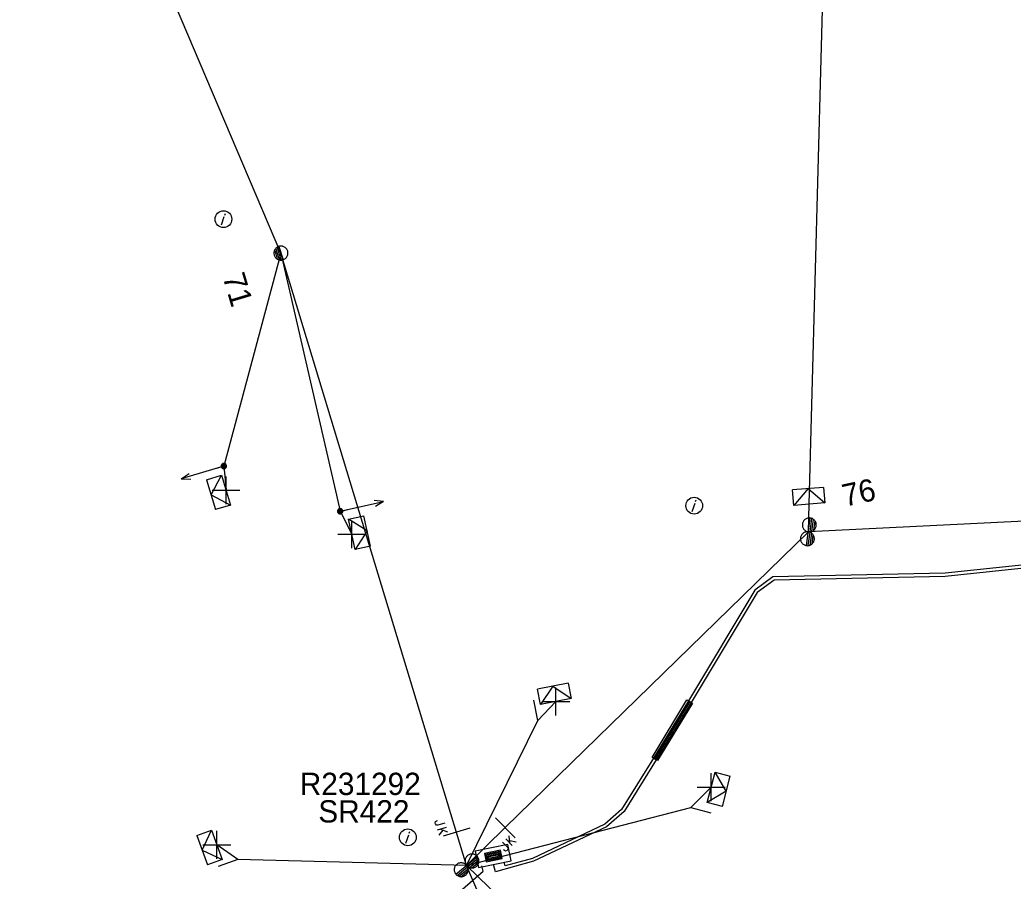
# Model space of a CAD drawing. Extents: x -544780 to -541582, y -1198995 to -1196551.
# Drawn here: x -542631.64 to -542587.08, y -1198069.45 to -1198030.82 of the extents above; entities that cross this region are included whole.
import ezdxf

# ---------------------------------------------------------------- set-up
doc = ezdxf.new("R2010")
doc.units = 0
for name, color, linetype in [('Vrstva 1', 7, 'Continuous'), ('Vrstva 10', 7, 'Continuous'), ('Vrstva 13', 7, 'Continuous'), ('Vrstva 14', 7, 'Continuous'), ('Vrstva 15', 7, 'Continuous'), ('Vrstva 18', 7, 'Continuous'), ('Vrstva 2', 7, 'Continuous'), ('Vrstva 20', 7, 'Continuous'), ('Vrstva 28', 7, 'Continuous'), ('Vrstva 29', 7, 'Continuous'), ('Vrstva 30', 7, 'Continuous'), ('Vrstva 31', 7, 'Continuous'), ('Vrstva 34', 7, 'Continuous'), ('Vrstva 36', 7, 'Continuous'), ('Vrstva 5', 7, 'Continuous'), ('Vrstva 50', 7, 'Continuous'), ('Vrstva 54', 7, 'Continuous'), ('Vrstva 59', 7, 'Continuous'), ('Vrstva 8', 7, 'Continuous'), ('Vrstva 9', 7, 'Continuous')]:
    doc.layers.add(name, color=color, linetype=linetype)

# ---------------------------------------------------------------- blocks, each defined once
blk = doc.blocks.new('NN440')
at = {"layer": 'Vrstva 2'}
for points in [[(0.631, -0.004), (0.627, 0.062), (0.617, 0.127), (0.6, 0.191), (0.577, 0.252), (0.547, 0.311), (0.511, 0.366), (0.469, 0.417), (0.423, 0.464), (0.371, 0.505), (0.316, 0.542), (0.257, 0.571), (0.196, 0.595), (0.132, 0.612), (0.067, 0.622), (0.001, 0.626), (-0.065, 0.622), (-0.13, 0.612), (-0.194, 0.595), (-0.255, 0.571), (-0.314, 0.542), (-0.369, 0.505), (-0.42, 0.464), (-0.467, 0.417), (-0.509, 0.366), (-0.544, 0.311), (-0.574, 0.252), (-0.598, 0.191), (-0.615, 0.127), (-0.626, 0.062), (-0.629, -0.004), (-0.626, -0.07), (-0.615, -0.135), (-0.598, -0.199), (-0.574, -0.26), (-0.544, -0.319), (-0.509, -0.374), (-0.467, -0.426), (-0.42, -0.472), (-0.369, -0.514), (-0.314, -0.55), (-0.255, -0.58), (-0.194, -0.603), (-0.13, -0.62), (-0.065, -0.631), (0.001, -0.634), (0.067, -0.631), (0.132, -0.62), (0.196, -0.603), (0.257, -0.58), (0.316, -0.55), (0.371, -0.514), (0.423, -0.472), (0.469, -0.426), (0.511, -0.374), (0.547, -0.319), (0.577, -0.26), (0.6, -0.199), (0.617, -0.135), (0.627, -0.07), (0.631, -0.004)], [(-0.631, 0), (0.629, 0)], [(-0.601, -0.177), (0.57, -0.177)], [(-0.513, -0.325), (0.501, -0.325)], [(-0.375, -0.473), (0.353, -0.473)]]:
    blk.add_lwpolyline(points, dxfattribs=at)
blk = doc.blocks.new('NN450')
at = {"layer": 'Vrstva 2'}
for points in [[(0, 0), (-0.003, 0.065), (-0.013, 0.13), (-0.031, 0.193), (-0.054, 0.254), (-0.084, 0.312), (-0.119, 0.367), (-0.161, 0.418), (-0.207, 0.464), (-0.258, 0.505), (-0.313, 0.541), (-0.371, 0.571), (-0.432, 0.594), (-0.495, 0.611), (-0.559, 0.621), (-0.625, 0.625), (-0.69, 0.621), (-0.755, 0.611), (-0.818, 0.594), (-0.879, 0.571), (-0.938, 0.541), (-0.992, 0.505), (-1.043, 0.464), (-1.089, 0.418), (-1.13, 0.367), (-1.166, 0.312), (-1.196, 0.254), (-1.219, 0.193), (-1.236, 0.13), (-1.246, 0.065), (-1.25, 0), (-1.246, -0.066), (-1.236, -0.13), (-1.219, -0.193), (-1.196, -0.255), (-1.166, -0.313), (-1.13, -0.368), (-1.089, -0.419), (-1.043, -0.465), (-0.992, -0.506), (-0.937, -0.542), (-0.879, -0.571), (-0.818, -0.595), (-0.755, -0.612), (-0.69, -0.622), (-0.625, -0.625), (-0.559, -0.622), (-0.495, -0.612), (-0.432, -0.595), (-0.37, -0.571), (-0.312, -0.542), (-0.258, -0.506), (-0.207, -0.465), (-0.161, -0.419), (-0.119, -0.368), (-0.084, -0.313), (-0.054, -0.254), (-0.031, -0.193), (-0.013, -0.13), (-0.003, -0.066), (0, 0)], [(1.25, 0), (1.247, 0.065), (1.237, 0.13), (1.219, 0.193), (1.196, 0.254), (1.166, 0.312), (1.131, 0.367), (1.089, 0.418), (1.043, 0.464), (0.992, 0.505), (0.937, 0.541), (0.879, 0.571), (0.818, 0.594), (0.755, 0.611), (0.691, 0.621), (0.625, 0.625), (0.56, 0.621), (0.495, 0.611), (0.432, 0.594), (0.371, 0.571), (0.312, 0.541), (0.258, 0.505), (0.207, 0.464), (0.161, 0.418), (0.12, 0.367), (0.084, 0.312), (0.054, 0.254), (0.031, 0.193), (0.014, 0.13), (0.004, 0.065), (0, 0), (0.004, -0.066), (0.014, -0.13), (0.031, -0.193), (0.054, -0.255), (0.084, -0.313), (0.12, -0.368), (0.161, -0.419), (0.207, -0.465), (0.258, -0.506), (0.313, -0.542), (0.371, -0.571), (0.432, -0.595), (0.495, -0.612), (0.56, -0.622), (0.625, -0.625), (0.691, -0.622), (0.755, -0.612), (0.818, -0.595), (0.88, -0.571), (0.938, -0.542), (0.992, -0.506), (1.043, -0.465), (1.089, -0.419), (1.131, -0.368), (1.166, -0.313), (1.196, -0.254), (1.219, -0.193), (1.237, -0.13), (1.247, -0.066), (1.25, 0)], [(-1.25, 0), (1.25, 0)], [(-1.23, -0.158), (-0.02, -0.158)], [(-1.161, -0.315), (-0.088, -0.315)], [(-1.033, -0.473), (-0.216, -0.473)], [(0.02, -0.158), (1.23, -0.158)], [(0.089, -0.315), (1.162, -0.315)], [(0.217, -0.473), (1.034, -0.473)]]:
    blk.add_lwpolyline(points, dxfattribs=at)
blk = doc.blocks.new('NN560')
at = {"layer": 'Vrstva 2'}
for points in [[(1.999, -0.001), (1.59, 0.141)], [(0, -0.001), (1.999, -0.001)], [(1.999, -0.001), (1.59, -0.134)]]:
    blk.add_lwpolyline(points, dxfattribs=at)
blk = doc.blocks.new('NN840')
at = {"layer": 'Vrstva 15'}
for points in [[(0.003, 0.619), (0.003, -0.631)], [(-0.538, -0.385), (-0.538, -0.71)], [(-0.332, -0.385), (-0.332, -0.798)], [(-0.332, -0.641), (-0.125, -0.385)], [(-0.745, -0.71), (-0.745, -0.66)], [(-0.73, -0.764), (-0.745, -0.71)], [(-0.657, -0.798), (-0.73, -0.764)], [(-0.627, -0.798), (-0.657, -0.798)], [(-0.558, -0.764), (-0.627, -0.798)], [(-0.538, -0.71), (-0.558, -0.764)], [(-0.263, -0.557), (-0.091, -0.798)]]:
    blk.add_lwpolyline(points, dxfattribs=at)
blk = doc.blocks.new('NN770')
at = {"layer": 'Vrstva 10'}
for p, q in [((0.002, 0.187), (0.002, 0.263)), ((0.002, -0.276), (0.002, 0.111))]:
    blk.add_line(p, q, dxfattribs=at)
blk.add_circle((0, -0.008), 0.375, dxfattribs=at)
blk = doc.blocks.new('NN800')
at = {"layer": 'Vrstva 1'}
for points in [[(-0.442, 0.442), (0.442, -0.442)], [(-0.442, -0.442), (0.442, 0.442)]]:
    blk.add_lwpolyline(points, dxfattribs=at)
blk = doc.blocks.new('NN620')
at = {"layer": 'Vrstva 8'}
for points in [[(0.752, 0.004), (-0.748, 0.004)], [(-0.748, 0.004), (-0.748, -0.746)], [(0.752, -0.746), (0.752, 0.004)], [(0.368, -0.18), (-0.376, -0.18)], [(-0.376, -0.18), (-0.376, -0.558)], [(0.321, -0.227), (-0.329, -0.227)], [(-0.329, -0.227), (-0.329, -0.51)], [(0.274, -0.274), (-0.281, -0.274)], [(-0.281, -0.274), (-0.281, -0.463)], [(0.227, -0.321), (-0.234, -0.321)], [(-0.234, -0.321), (-0.234, -0.416)], [(-0.234, -0.416), (0.227, -0.416)], [(-0.193, -0.369), (0.185, -0.369)], [(0.227, -0.416), (0.227, -0.321)], [(0.274, -0.463), (0.274, -0.274)], [(0.321, -0.51), (0.321, -0.227)], [(0.368, -0.558), (0.368, -0.18)], [(-0.748, -0.746), (0.752, -0.746)], [(-0.376, -0.558), (0.368, -0.558)], [(-0.329, -0.51), (0.321, -0.51)], [(-0.281, -0.463), (0.274, -0.463)]]:
    blk.add_lwpolyline(points, dxfattribs=at)
blk = doc.blocks.new('NN630')
at = {"layer": 'Vrstva 9'}
for points in [[(-0.003, -0.7), (-0.703, 0)], [(-0.703, -0.7), (-0.703, 0), (0.697, 0), (0.697, -0.7)], [(-0.003, -0.7), (0.697, 0)], [(-0.703, -0.7), (0.697, -0.7)]]:
    blk.add_lwpolyline(points, dxfattribs=at)
blk = doc.blocks.new('NN500')
at = {"layer": 'Vrstva 2'}
for points in [[(-0.001, -0.235), (0.023, -0.234), (0.048, -0.23), (0.071, -0.224), (0.094, -0.215), (0.116, -0.204), (0.137, -0.191), (0.156, -0.175), (0.173, -0.158), (0.189, -0.139), (0.202, -0.118), (0.213, -0.096), (0.222, -0.073), (0.229, -0.049), (0.232, -0.025), (0.234, 0), (0.232, 0.024), (0.229, 0.048), (0.222, 0.072), (0.213, 0.095), (0.202, 0.117), (0.189, 0.138), (0.173, 0.157), (0.156, 0.174), (0.137, 0.19), (0.116, 0.203), (0.094, 0.214), (0.071, 0.223), (0.048, 0.229), (0.023, 0.233), (-0.001, 0.235), (-0.026, 0.233), (-0.05, 0.229), (-0.074, 0.223), (-0.097, 0.214), (-0.119, 0.203), (-0.139, 0.19), (-0.158, 0.174), (-0.176, 0.157), (-0.191, 0.138), (-0.205, 0.117), (-0.216, 0.095), (-0.225, 0.072), (-0.231, 0.048), (-0.235, 0.024), (-0.236, 0), (-0.235, -0.025), (-0.231, -0.049), (-0.225, -0.073), (-0.216, -0.096), (-0.205, -0.118), (-0.191, -0.139), (-0.176, -0.158), (-0.158, -0.175), (-0.139, -0.191), (-0.119, -0.204), (-0.097, -0.215), (-0.074, -0.224), (-0.05, -0.23), (-0.026, -0.234), (-0.001, -0.235)], [(-0.001, -0.235), (0.023, -0.234), (0.048, -0.23), (0.071, -0.224), (0.094, -0.215), (0.116, -0.204), (0.137, -0.191), (0.156, -0.175), (0.173, -0.158), (0.189, -0.139), (0.202, -0.118), (0.213, -0.096), (0.222, -0.073), (0.229, -0.049), (0.232, -0.025), (0.234, 0), (0.232, 0.024), (0.229, 0.048), (0.222, 0.072), (0.213, 0.095), (0.202, 0.117), (0.189, 0.138), (0.173, 0.157), (0.156, 0.174), (0.137, 0.19), (0.116, 0.203), (0.094, 0.214), (0.071, 0.223), (0.048, 0.229), (0.023, 0.233), (-0.001, 0.235), (-0.026, 0.233), (-0.05, 0.229), (-0.074, 0.223), (-0.097, 0.214), (-0.119, 0.203), (-0.139, 0.19), (-0.158, 0.174), (-0.176, 0.157), (-0.191, 0.138), (-0.205, 0.117), (-0.216, 0.095), (-0.225, 0.072), (-0.231, 0.048), (-0.235, 0.024), (-0.236, 0), (-0.235, -0.025), (-0.231, -0.049), (-0.225, -0.073), (-0.216, -0.096), (-0.205, -0.118), (-0.191, -0.139), (-0.176, -0.158), (-0.158, -0.175), (-0.139, -0.191), (-0.119, -0.204), (-0.097, -0.215), (-0.074, -0.224), (-0.05, -0.23), (-0.026, -0.234), (-0.001, -0.235)], [(-0.001, -0.206), (0.02, -0.205), (0.041, -0.201), (0.062, -0.196), (0.082, -0.188), (0.101, -0.178), (0.12, -0.167), (0.136, -0.153), (0.151, -0.138), (0.165, -0.121), (0.177, -0.103), (0.186, -0.084), (0.194, -0.064), (0.2, -0.043), (0.203, -0.022), (0.204, 0), (0.203, 0.021), (0.2, 0.042), (0.194, 0.063), (0.186, 0.083), (0.177, 0.102), (0.165, 0.12), (0.151, 0.137), (0.136, 0.152), (0.12, 0.166), (0.101, 0.177), (0.082, 0.187), (0.062, 0.195), (0.041, 0.2), (0.02, 0.204), (-0.001, 0.205), (-0.023, 0.204), (-0.044, 0.2), (-0.065, 0.195), (-0.085, 0.187), (-0.104, 0.177), (-0.122, 0.166), (-0.139, 0.152), (-0.154, 0.137), (-0.167, 0.12), (-0.179, 0.102), (-0.189, 0.083), (-0.197, 0.063), (-0.202, 0.042), (-0.205, 0.021), (-0.207, 0), (-0.205, -0.022), (-0.202, -0.043), (-0.197, -0.064), (-0.189, -0.084), (-0.179, -0.103), (-0.167, -0.121), (-0.154, -0.138), (-0.139, -0.153), (-0.122, -0.167), (-0.104, -0.178), (-0.085, -0.188), (-0.065, -0.196), (-0.044, -0.201), (-0.023, -0.205), (-0.001, -0.206)], [(-0.001, -0.176), (0.017, -0.175), (0.035, -0.172), (0.053, -0.168), (0.07, -0.161), (0.087, -0.153), (0.102, -0.143), (0.116, -0.131), (0.129, -0.118), (0.141, -0.104), (0.151, -0.088), (0.159, -0.072), (0.166, -0.055), (0.171, -0.037), (0.174, -0.019), (0.175, 0), (0.174, 0.018), (0.171, 0.036), (0.166, 0.054), (0.159, 0.071), (0.151, 0.087), (0.141, 0.103), (0.129, 0.117), (0.116, 0.13), (0.102, 0.142), (0.087, 0.152), (0.07, 0.16), (0.053, 0.167), (0.035, 0.172), (0.017, 0.174), (-0.001, 0.175), (-0.02, 0.174), (-0.038, 0.172), (-0.056, 0.167), (-0.073, 0.16), (-0.089, 0.152), (-0.105, 0.142), (-0.119, 0.13), (-0.132, 0.117), (-0.143, 0.103), (-0.153, 0.087), (-0.162, 0.071), (-0.168, 0.054), (-0.173, 0.036), (-0.176, 0.018), (-0.177, 0), (-0.176, -0.019), (-0.173, -0.037), (-0.168, -0.055), (-0.162, -0.072), (-0.153, -0.088), (-0.143, -0.104), (-0.132, -0.118), (-0.119, -0.131), (-0.105, -0.143), (-0.089, -0.153), (-0.073, -0.161), (-0.056, -0.168), (-0.038, -0.172), (-0.02, -0.175), (-0.001, -0.176)], [(-0.001, -0.147), (0.014, -0.146), (0.029, -0.143), (0.044, -0.139), (0.058, -0.134), (0.072, -0.127), (0.085, -0.119), (0.097, -0.109), (0.107, -0.098), (0.117, -0.086), (0.125, -0.073), (0.132, -0.06), (0.138, -0.046), (0.142, -0.031), (0.144, -0.016), (0.145, 0), (0.144, 0.015), (0.142, 0.03), (0.138, 0.045), (0.132, 0.059), (0.125, 0.073), (0.117, 0.086), (0.107, 0.097), (0.097, 0.108), (0.085, 0.118), (0.072, 0.126), (0.058, 0.133), (0.044, 0.139), (0.029, 0.143), (0.014, 0.145), (-0.001, 0.146), (-0.017, 0.145), (-0.032, 0.143), (-0.046, 0.139), (-0.061, 0.133), (-0.074, 0.126), (-0.087, 0.118), (-0.099, 0.108), (-0.11, 0.097), (-0.119, 0.086), (-0.128, 0.073), (-0.135, 0.059), (-0.14, 0.045), (-0.144, 0.03), (-0.147, 0.015), (-0.147, 0), (-0.147, -0.016), (-0.144, -0.031), (-0.14, -0.046), (-0.135, -0.06), (-0.128, -0.073), (-0.119, -0.086), (-0.11, -0.098), (-0.099, -0.109), (-0.087, -0.119), (-0.074, -0.127), (-0.061, -0.134), (-0.046, -0.139), (-0.032, -0.143), (-0.017, -0.146), (-0.001, -0.147)], [(-0.001, -0.117), (0.011, -0.116), (0.023, -0.114), (0.035, -0.111), (0.046, -0.107), (0.057, -0.101), (0.067, -0.095), (0.077, -0.087), (0.085, -0.078), (0.093, -0.069), (0.1, -0.059), (0.105, -0.048), (0.11, -0.036), (0.113, -0.025), (0.115, -0.013), (0.115, 0), (0.115, 0.012), (0.113, 0.024), (0.11, 0.036), (0.105, 0.047), (0.1, 0.058), (0.093, 0.068), (0.085, 0.078), (0.077, 0.086), (0.067, 0.094), (0.057, 0.101), (0.046, 0.106), (0.035, 0.11), (0.023, 0.114), (0.011, 0.116), (-0.001, 0.116), (-0.013, 0.116), (-0.025, 0.114), (-0.037, 0.11), (-0.049, 0.106), (-0.059, 0.101), (-0.07, 0.094), (-0.079, 0.086), (-0.088, 0.078), (-0.096, 0.068), (-0.102, 0.058), (-0.108, 0.047), (-0.112, 0.036), (-0.115, 0.024), (-0.117, 0.012), (-0.118, 0), (-0.117, -0.013), (-0.115, -0.025), (-0.112, -0.036), (-0.108, -0.048), (-0.102, -0.059), (-0.096, -0.069), (-0.088, -0.078), (-0.079, -0.087), (-0.07, -0.095), (-0.059, -0.101), (-0.049, -0.107), (-0.037, -0.111), (-0.025, -0.114), (-0.013, -0.116), (-0.001, -0.117)], [(-0.001, -0.087), (0.008, -0.087), (0.017, -0.085), (0.026, -0.083), (0.034, -0.08), (0.042, -0.076), (0.05, -0.071), (0.057, -0.065), (0.063, -0.059), (0.069, -0.051), (0.074, -0.044), (0.078, -0.036), (0.081, -0.027), (0.084, -0.019), (0.085, -0.01), (0.086, 0), (0.085, 0.009), (0.084, 0.018), (0.081, 0.026), (0.078, 0.035), (0.074, 0.043), (0.069, 0.051), (0.063, 0.058), (0.057, 0.064), (0.05, 0.07), (0.042, 0.075), (0.034, 0.079), (0.026, 0.082), (0.017, 0.085), (0.008, 0.086), (-0.001, 0.087), (-0.01, 0.086), (-0.019, 0.085), (-0.028, 0.082), (-0.037, 0.079), (-0.045, 0.075), (-0.052, 0.07), (-0.059, 0.064), (-0.066, 0.058), (-0.072, 0.051), (-0.077, 0.043), (-0.081, 0.035), (-0.084, 0.026), (-0.086, 0.018), (-0.088, 0.009), (-0.088, 0), (-0.088, -0.01), (-0.086, -0.019), (-0.084, -0.027), (-0.081, -0.036), (-0.077, -0.044), (-0.072, -0.052), (-0.066, -0.059), (-0.059, -0.065), (-0.052, -0.071), (-0.045, -0.076), (-0.037, -0.08), (-0.028, -0.083), (-0.019, -0.085), (-0.01, -0.087), (-0.001, -0.087)], [(-0.001, -0.058), (0.005, -0.057), (0.011, -0.056), (0.016, -0.055), (0.022, -0.053), (0.027, -0.05), (0.032, -0.047), (0.037, -0.043), (0.041, -0.039), (0.045, -0.034), (0.048, -0.029), (0.051, -0.024), (0.053, -0.018), (0.055, -0.012), (0.056, -0.006), (0.056, 0), (0.056, 0.006), (0.055, 0.011), (0.053, 0.017), (0.051, 0.023), (0.048, 0.028), (0.045, 0.033), (0.041, 0.038), (0.037, 0.042), (0.032, 0.046), (0.027, 0.049), (0.022, 0.052), (0.016, 0.054), (0.011, 0.056), (0.005, 0.057), (-0.001, 0.057), (-0.007, 0.057), (-0.013, 0.056), (-0.019, 0.054), (-0.025, 0.052), (-0.03, 0.049), (-0.035, 0.046), (-0.04, 0.042), (-0.044, 0.038), (-0.048, 0.033), (-0.051, 0.028), (-0.054, 0.023), (-0.056, 0.017), (-0.057, 0.011), (-0.058, 0.006), (-0.059, 0), (-0.058, -0.006), (-0.057, -0.012), (-0.056, -0.018), (-0.054, -0.024), (-0.051, -0.029), (-0.048, -0.034), (-0.044, -0.039), (-0.04, -0.043), (-0.035, -0.047), (-0.03, -0.05), (-0.025, -0.053), (-0.019, -0.055), (-0.013, -0.056), (-0.007, -0.057), (-0.001, -0.058)], [(-0.001, -0.028), (0.002, -0.028), (0.005, -0.028), (0.007, -0.027), (0.01, -0.026), (0.013, -0.024), (0.015, -0.023), (0.017, -0.021), (0.019, -0.019), (0.021, -0.017), (0.023, -0.014), (0.024, -0.012), (0.025, -0.009), (0.026, -0.006), (0.026, -0.003), (0.027, 0), (0.026, 0.002), (0.026, 0.005), (0.025, 0.008), (0.024, 0.011), (0.023, 0.013), (0.021, 0.016), (0.019, 0.018), (0.017, 0.02), (0.015, 0.022), (0.013, 0.024), (0.01, 0.025), (0.007, 0.026), (0.005, 0.027), (0.002, 0.027), (-0.001, 0.027), (-0.004, 0.027), (-0.007, 0.027), (-0.01, 0.026), (-0.012, 0.025), (-0.015, 0.024), (-0.018, 0.022), (-0.02, 0.02), (-0.022, 0.018), (-0.024, 0.016), (-0.025, 0.013), (-0.027, 0.011), (-0.028, 0.008), (-0.028, 0.005), (-0.029, 0.002), (-0.029, 0), (-0.029, -0.003), (-0.028, -0.006), (-0.028, -0.009), (-0.027, -0.012), (-0.025, -0.014), (-0.024, -0.017), (-0.022, -0.019), (-0.02, -0.021), (-0.018, -0.023), (-0.015, -0.024), (-0.012, -0.026), (-0.01, -0.027), (-0.007, -0.028), (-0.004, -0.028), (-0.001, -0.028)], [(0.234, 0), (0.704, 0)]]:
    blk.add_lwpolyline(points, dxfattribs=at)
blk = doc.blocks.new('NN510')
at = {"layer": 'Vrstva 2'}
blk.add_lwpolyline([(0.001, 0.002), (0.001, 0.939)], dxfattribs=at)

msp = doc.modelspace()

# ---------------------------------------------------------------- linework, layer by layer
at = {"layer": 'Vrstva 1'}
for points in [[(-542611.599, -1198068.738), (-542619.925, -1198041.277), (-542631.64, -1198013.744)], [(-542533.471, -1198050.951), (-542535.233, -1198051.022), (-542536.301, -1198051.066), (-542565.068, -1198052.24), (-542596.265, -1198053.778), (-542609.866, -1198067.047), (-542611.599, -1198068.738)], [(-542602.187, -1198090.645), (-542611.599, -1198068.738)]]:
    msp.add_lwpolyline(points, dxfattribs=at)
at = {"layer": 'Vrstva 20'}
for points in [[(-542601.71, -1198061.318), (-542601.59, -1198061.391), (-542603.16, -1198063.97), (-542603.28, -1198063.897)], [(-542603.04, -1198064.042), (-542603.16, -1198063.969), (-542601.59, -1198061.39), (-542601.47, -1198061.463)]]:
    msp.add_lwpolyline(points, close=True, dxfattribs=at)
at = {"layer": 'Vrstva 5'}
for points in [[(-542533.219, -1198041.831), (-542533.397, -1198039.959), (-542534.104, -1198039.459), (-542535.033, -1198039.42), (-542542.463, -1198040.429), (-542543.234, -1198040.915), (-542542.067, -1198048.457), (-542542.639, -1198049.294), (-542552.039, -1198050.799), (-542560.996, -1198052.249), (-542563.358, -1198052.799), (-542577.102, -1198054.41), (-542590.126, -1198055.78), (-542597.806, -1198055.94), (-542598.567, -1198056.498), (-542601.53, -1198061.426), (-542603.1, -1198064.007), (-542604.536, -1198066.326), (-542605.321, -1198067.009), (-542608.596, -1198068.556), (-542610.307, -1198069.021), (-542610.393, -1198068.704)], [(-542533.263, -1198039.881), (-542534.056, -1198039.321), (-542535.027, -1198039.28), (-542542.537, -1198040.311), (-542543.386, -1198040.845), (-542542.213, -1198048.423), (-542542.721, -1198049.166), (-542552.061, -1198050.661), (-542561.024, -1198052.111), (-542563.382, -1198052.661), (-542577.118, -1198054.27), (-542590.134, -1198055.64), (-542597.854, -1198055.8), (-542598.673, -1198056.402), (-542601.65, -1198061.354), (-542603.22, -1198063.933), (-542604.644, -1198066.234), (-542605.399, -1198066.891), (-542608.644, -1198068.424), (-542609.875, -1198068.758), (-542609.908, -1198068.611)]]:
    msp.add_lwpolyline(points, dxfattribs=at)
at = {"layer": 'Vrstva 50'}
msp.add_lwpolyline([(-542605.918, -1198172.022), (-542606.121, -1198171.206), (-542600.863, -1198148.266), (-542597.105, -1198125.466), (-542602.99, -1198090.905), (-542611.789, -1198069.811), (-542610.856, -1198068.995), (-542610.915, -1198068.762)], dxfattribs=at)
at = {"layer": 'Vrstva 54'}
for points in [[(-542619.925, -1198041.277), (-542622.488, -1198050.83), (-542622.391, -1198051.915)], [(-542619.925, -1198041.277), (-542617.271, -1198052.855), (-542616.745, -1198053.89)], [(-542611.599, -1198068.738), (-542608.396, -1198062.242), (-542607.596, -1198061.388)], [(-542611.599, -1198068.738), (-542601.545, -1198066.137), (-542600.622, -1198065.234)], [(-542611.599, -1198068.738), (-542621.865, -1198068.474), (-542622.802, -1198067.817)], [(-542611.599, -1198068.738), (-542604.504, -1198075.632), (-542603.96, -1198076.623)]]:
    msp.add_lwpolyline(points, dxfattribs=at)
at = {"layer": 'Vrstva 59'}
msp.add_lwpolyline([(-542596.265, -1198053.778), (-542596.226, -1198052.54), (-542595.293, -1198017.576)], dxfattribs=at)

# ---------------------------------------------------------------- block references
at = {"layer": 'Vrstva 13'}
for name, p, xscale, yscale, rotation in [('NN440', (-542619.925, -1198041.278), 0.5, 0.5, -73.3324471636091), ('NN500', (-542622.488, -1198050.83), 0.5, 0.5, -163.33200002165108), ('NN500', (-542617.271, -1198052.855), 0.5, 0.5, 12.62599995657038), ('NN450', (-542596.265, -1198053.778), 0.5000000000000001, 0.4999999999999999, 82.11102774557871), ('NN450', (-542611.599, -1198068.738), 0.5, 0.5, 39.076597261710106)]:
    msp.add_blockref(name, p, dxfattribs=dict(at, xscale=xscale, yscale=yscale, rotation=rotation))
for name, p, rotation in [('NN560', (-542622.488, -1198050.83), -163.33244720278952), ('NN560', (-542617.271, -1198052.855), 12.625836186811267), ('NN510', (-542608.396, -1198062.243), 11.488077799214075), ('NN510', (-542601.545, -1198066.137), -104.59963061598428), ('NN510', (-542621.864, -1198068.475), 109.85046107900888)]:
    msp.add_blockref(name, p, dxfattribs=dict(at, rotation=rotation))
at = {"layer": 'Vrstva 18'}
for p, rotation in [((-542612.052, -1198067.245), -73.13303052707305), ((-542609.866, -1198067.047), 44.29268056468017)]:
    msp.add_blockref('NN840', p, dxfattribs=dict(at, rotation=rotation))
at = {"layer": 'Vrstva 28', "rotation": -168.51169176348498}
msp.add_blockref('NN620', (-542610.328, -1198068.684), dxfattribs=at)
at = {"layer": 'Vrstva 31'}
for p, rotation in [((-542622.391, -1198051.915), -73.33244720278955), ((-542596.226, -1198052.54), -175.50332780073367), ((-542616.745, -1198053.89), 102.62583612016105), ((-542607.596, -1198061.388), -168.51192220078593), ((-542600.622, -1198065.234), 75.40036945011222), ((-542622.802, -1198067.817), -70.14953892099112)]:
    msp.add_blockref('NN630', p, dxfattribs=dict(at, rotation=rotation))
at = {"layer": 'Vrstva 34'}
for p, rotation in [((-542622.391, -1198051.915), 44.99999995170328), ((-542616.745, -1198053.89), 45), ((-542607.596, -1198061.388), 45), ((-542600.622, -1198065.234), 45), ((-542622.802, -1198067.817), 45)]:
    msp.add_blockref('NN800', p, dxfattribs=dict(at, rotation=rotation))
at = {"layer": 'Vrstva 36'}
for p, rotation in [((-542622.505, -1198039.747), -18.70401939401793), ((-542601.384, -1198052.598), -18.70401937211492), ((-542614.232, -1198067.473), -18.70401937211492)]:
    msp.add_blockref('NN770', p, dxfattribs=dict(at, rotation=rotation))

# ---------------------------------------------------------------- texts
at = {"layer": 'Vrstva 14'}
for s, rotation, p in [('71', 286.668, (-542622.553, -1198042.336)), ('76', 12.242, (-542594.627, -1198052.656))]:
    msp.add_text(s, height=1, rotation=rotation, dxfattribs=at).set_placement(p)
at = {"layer": 'Vrstva 29'}
msp.add_text('R231292', height=1, dxfattribs=at).set_placement((-542619.082, -1198065.583))
at = {"layer": 'Vrstva 30'}
msp.add_text('SR422', height=1, dxfattribs=at).set_placement((-542618.251, -1198066.816))

doc.saveas('drawing.dxf')
